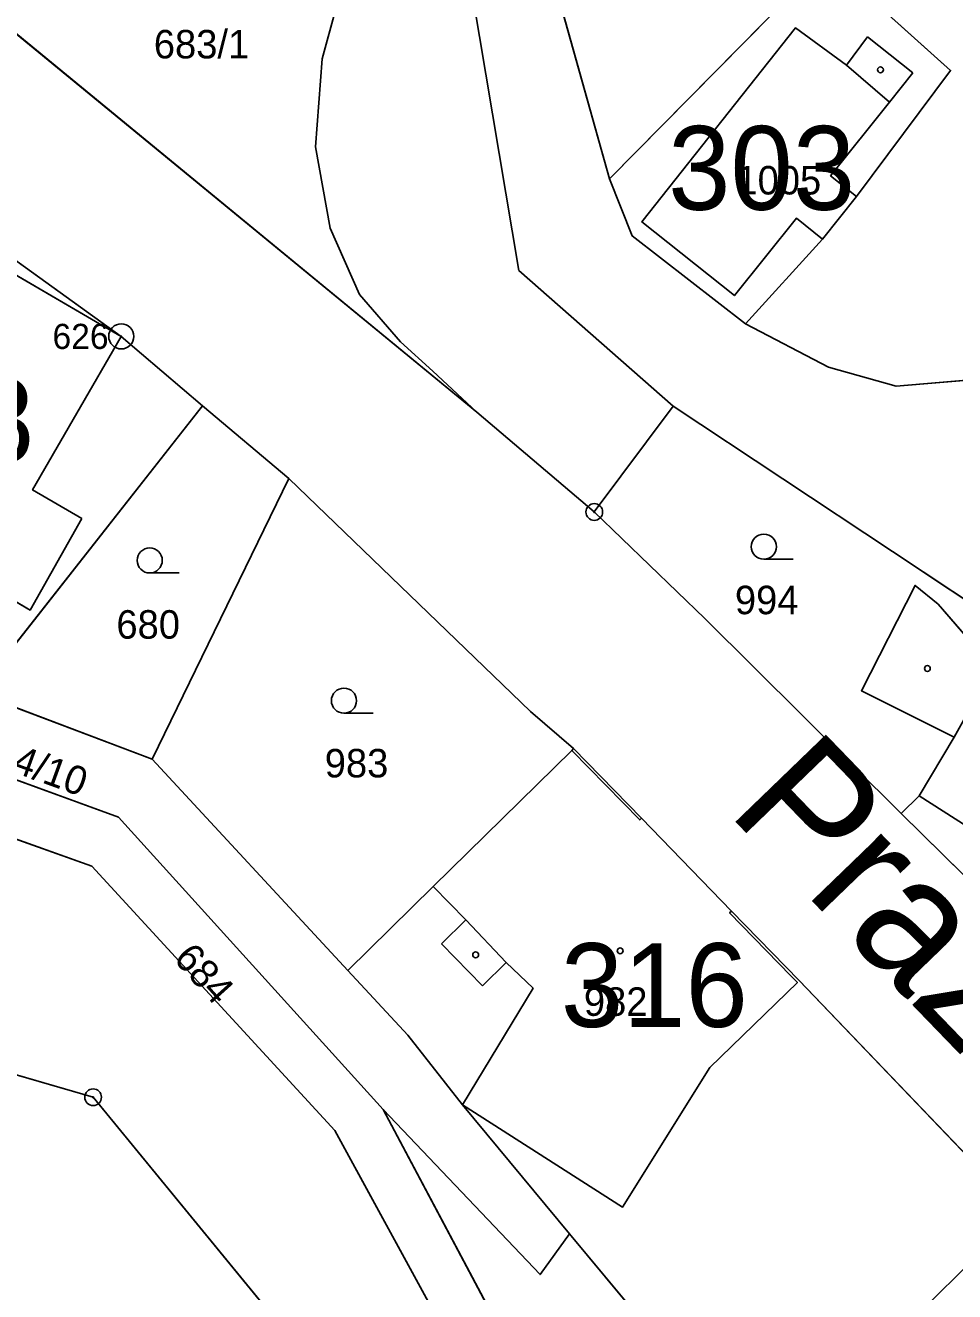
# Model space of a CAD drawing. Extents: x -689422 to -685210, y -987725 to -982160.
# Drawn here: x -686972.5 to -686917, y -985908.2 to -985832.6 of the extents above; entities that cross this region are included whole.
import ezdxf

# ---------------------------------------------------------------- set-up
doc = ezdxf.new("R2010")
doc.units = 0
for name, color, linetype in [('KN_Budovy', 7, 'Continuous'), ('KN_Budovy_cisla_domovni', 7, 'Continuous'), ('KN_Hranice_parcel', 7, 'Continuous'), ('KN_Hranice_parcel_vnitrni_kresba', 7, 'Continuous'), ('KN_Parcelni cisla', 7, 'Continuous'), ('KN_Polygon parcely', 7, 'Continuous'), ('KN_Popisy_pomistni nazvy nazvy ulic', 7, 'Continuous'), ('KN_POZEMKY_OSTATNI PLOCHA', 7, 'Continuous'), ('KN_POZEMKY_TTP', 7, 'Continuous'), ('KN_POZEMKY_ZAHRADA', 7, 'Continuous'), ('KN_POZEMKY_ZASTAVENA PLOCHA', 7, 'Continuous'), ('KN_VYUZITI_16_ostatni plocha_silnice', 7, 'Continuous'), ('KN_VYUZITI_17_ostatni plocha_ostatni komunikace', 7, 'Continuous'), ('KN_VYUZITI_26_ostatni plocha_jina plocha', 7, 'Continuous'), ('KN_VYUZITI_27_ostatni plocha_neplodna puda', 7, 'Continuous'), ('KN_Značky bodu BP', 7, 'Continuous'), ('KN_Značky budov', 7, 'Continuous'), ('KN_Značky kultur', 7, 'Continuous')]:
    doc.layers.add(name, color=color, linetype=linetype)

msp = doc.modelspace()

# ---------------------------------------------------------------- linework, layer by layer
at = {"layer": 'KN_Budovy'}
for points in [[(-686924.43, -985841.58), (-686920.9, -985837.18), (-686923.47, -985834.98), (-686926.51, -985832.74), (-686935.68, -985844.33), (-686930.16, -985848.72), (-686926.46, -985844.11), (-686924.91, -985845.36), (-686922.87, -985842.82)], [(-686969.09, -985862.02), (-686972.03, -985860.32), (-686966.74, -985851.16), (-686978.86, -985844.1), (-686984.14, -985853.25), (-686983.75, -985853.48), (-686986.91, -985858.84), (-686972.18, -985867.49)], [(-686913.85, -985881.97), (-686905.82, -985887.14), (-686900.75, -985878.81), (-686905.54, -985876.29), (-686905.68, -985876.55), (-686914.86, -985871.18), (-686915.49, -985872.3), (-686917.04, -985875.07), (-686919.14, -985878.57), (-686916.28, -985880.41)], [(-686946.39, -985897.02), (-686936.84, -985903.13), (-686931.62, -985894.79), (-686926.4, -985889.72), (-686926.79, -985889.33), (-686930.45, -985885.57), (-686930.34, -985885.47), (-686935.7, -985879.92), (-686935.81, -985880.02), (-686939.86, -985875.87), (-686948.14, -985884), (-686946.18, -985885.99), (-686943.78, -985888.53), (-686942.17, -985890.06)]]:
    msp.add_lwpolyline(points, close=True, dxfattribs=at)
at = {"layer": 'KN_Hranice_parcel'}
for p, q in [((-686937.61, -985841.75), (-686942.76, -985823.4)), ((-686924.66, -985828.63), (-686937.61, -985841.75)), ((-686961.89, -985855.3), (-686975.36, -985872.44)), ((-686956.75, -985859.65), (-686961.89, -985855.3)), ((-686964.9, -985876.4), (-686956.75, -985859.65)), ((-686975.36, -985872.44), (-686964.9, -985876.4)), ((-686964.9, -985876.4), (-686953.23, -985889)), ((-686920.22, -985879.63), (-686906.37, -985893.26)), ((-686923.5, -985924.55), (-686940, -985904.71))]:
    msp.add_line(p, q, dxfattribs=at)
for points in [[(-686929.5, -985850.42), (-686924.91, -985845.36), (-686922.87, -985842.82), (-686917.26, -985835.29), (-686924.66, -985828.63)], [(-686977.55, -985829.37), (-686976.57, -985830.18), (-686945.52, -985855.68), (-686938.52, -985861.64)], [(-686961.89, -985855.3), (-686966.74, -985851.16), (-686978.19, -985842.94), (-686985.35, -985838.14)], [(-686929.5, -985850.42), (-686936.26, -985845.16), (-686937.61, -985841.75)], [(-686901.17, -985852.48), (-686920.51, -985854.13), (-686924.55, -985852.99), (-686929.5, -985850.42)], [(-686938.52, -985861.64), (-686933.81, -985855.32), (-686920.73, -985864), (-686913.78, -985868.61)], [(-686939.75, -985875.76), (-686942.32, -985873.55), (-686956.75, -985859.65)], [(-686938.52, -985861.64), (-686931.92, -985867.99), (-686920.22, -985879.63)], [(-686951.11, -985897.3), (-686966.91, -985879.86), (-686977.2, -985876.1), (-686987.3, -985872.14), (-686992.91, -985863.54)], [(-686914.72, -985870.94), (-686918.01, -985867.14), (-686919.38, -985866.02), (-686922.58, -985872.31), (-686921.3, -985872.95), (-686917.04, -985875.07), (-686919.14, -985878.57), (-686920.22, -985879.63)], [(-686946.77, -985911.79), (-686954, -985898.55), (-686968.5, -985882.77), (-686978.45, -985879.23), (-686988.26, -985875.35), (-686993.04, -985869.67)], [(-686939.75, -985875.76), (-686939.86, -985875.87), (-686948.14, -985884), (-686953.23, -985889)], [(-686906.38, -985910.25), (-686913.08, -985903.42), (-686926.29, -985889.61), (-686930.34, -985885.47), (-686935.7, -985879.92), (-686939.75, -985875.76)], [(-686953.23, -985889), (-686949.64, -985892.87), (-686946.39, -985897.02), (-686940, -985904.71)], [(-686997.42, -985891.97), (-686987.76, -985890.96), (-686968.42, -985896.57), (-686953.92, -985914.25)], [(-686946.77, -985911.79), (-686944.12, -985910.47), (-686951.11, -985897.3)], [(-686940, -985904.71), (-686941.75, -985907.15), (-686951.11, -985897.3)]]:
    msp.add_lwpolyline(points, dxfattribs=at)
at = {"layer": 'KN_Hranice_parcel_vnitrni_kresba'}
for p, q in [((-686946.12, -985828.74), (-686943.02, -985847.23)), ((-686954.76, -985834.59), (-686953.94, -985831.62)), ((-686926.51, -985832.74), (-686935.68, -985844.33)), ((-686926.51, -985832.74), (-686923.47, -985834.98)), ((-686923.47, -985834.98), (-686922.22, -985833.28)), ((-686919.52, -985835.44), (-686922.22, -985833.28)), ((-686955.16, -985839.85), (-686954.76, -985834.59)), ((-686923.47, -985834.98), (-686920.9, -985837.18)), ((-686920.9, -985837.18), (-686919.52, -985835.44)), ((-686924.43, -985841.58), (-686920.9, -985837.18)), ((-686954.27, -985844.71), (-686955.16, -985839.85)), ((-686922.87, -985842.82), (-686924.43, -985841.58)), ((-686978.86, -985844.1), (-686966.74, -985851.16)), ((-686935.68, -985844.33), (-686930.16, -985848.72)), ((-686930.16, -985848.72), (-686926.46, -985844.11)), ((-686926.46, -985844.11), (-686924.91, -985845.36)), ((-686952.53, -985848.65), (-686954.27, -985844.71)), ((-686943.02, -985847.23), (-686933.81, -985855.32)), ((-686950.08, -985851.49), (-686952.53, -985848.65)), ((-686966.74, -985851.16), (-686972.03, -985860.32)), ((-686948.16, -985853.24), (-686950.08, -985851.49)), ((-686945.52, -985855.68), (-686948.16, -985853.24)), ((-686972.18, -985867.49), (-686986.91, -985858.84)), ((-686972.03, -985860.32), (-686969.09, -985862.02)), ((-686969.09, -985862.02), (-686972.18, -985867.49)), ((-686915.49, -985872.3), (-686917.04, -985875.07)), ((-686935.81, -985880.02), (-686939.86, -985875.87)), ((-686916.28, -985880.41), (-686919.14, -985878.57)), ((-686935.7, -985879.92), (-686935.81, -985880.02)), ((-686948.14, -985884), (-686946.18, -985885.99)), ((-686946.18, -985885.99), (-686947.64, -985887.42)), ((-686946.18, -985885.99), (-686943.78, -985888.53)), ((-686930.34, -985885.47), (-686930.45, -985885.57)), ((-686926.79, -985889.33), (-686930.45, -985885.57)), ((-686945.18, -985889.91), (-686947.64, -985887.42)), ((-686943.78, -985888.53), (-686945.18, -985889.91)), ((-686942.17, -985890.06), (-686943.78, -985888.53)), ((-686931.62, -985894.79), (-686926.4, -985889.72)), ((-686926.4, -985889.72), (-686926.79, -985889.33)), ((-686946.39, -985897.02), (-686942.17, -985890.06)), ((-686936.84, -985903.13), (-686931.62, -985894.79)), ((-686946.39, -985897.02), (-686936.84, -985903.13)), ((-686913.08, -985903.42), (-686924.06, -985914.33))]:
    msp.add_line(p, q, dxfattribs=at)
at = {"layer": 'KN_Polygon parcely'}
for points in [[(-686910.87, -985814.56), (-686915.94, -985806.81), (-686924.98, -985811.54), (-686926.75, -985811.35), (-686929.55, -985813.04), (-686925.32, -985817.31), (-686931.48, -985823.5), (-686937.04, -985829.09), (-686942.76, -985823.4), (-686937.61, -985841.75), (-686924.66, -985828.63)], [(-686910.87, -985814.56), (-686924.66, -985828.63), (-686917.26, -985835.29), (-686922.87, -985842.82), (-686924.91, -985845.36), (-686929.5, -985850.42), (-686924.55, -985852.99), (-686920.51, -985854.13), (-686901.17, -985852.48), (-686889.69, -985825.31), (-686895.01, -985813.81), (-686903.5, -985816.47), (-686909.04, -985816.68)], [(-686924.66, -985828.63), (-686937.61, -985841.75), (-686936.26, -985845.16), (-686929.5, -985850.42), (-686924.91, -985845.36), (-686922.87, -985842.82), (-686917.26, -985835.29)], [(-686985.35, -985838.14), (-686988.21, -985843.85), (-686990.58, -985856.94), (-686989.73, -985861.27), (-686987.85, -985865.27), (-686984.96, -985868.61), (-686975.36, -985872.44), (-686961.89, -985855.3), (-686966.74, -985851.16), (-686978.19, -985842.94)], [(-686975.36, -985872.44), (-686964.9, -985876.4), (-686956.75, -985859.65), (-686961.89, -985855.3)], [(-686920.22, -985879.63), (-686919.14, -985878.57), (-686917.04, -985875.07), (-686921.3, -985872.95), (-686922.58, -985872.31), (-686919.38, -985866.02), (-686918.01, -985867.14), (-686914.72, -985870.94), (-686914.4, -985870.15), (-686913.78, -985868.61), (-686920.73, -985864), (-686933.81, -985855.32), (-686938.52, -985861.64), (-686931.92, -985867.99)], [(-686953.23, -985889), (-686948.14, -985884), (-686939.86, -985875.87), (-686939.75, -985875.76), (-686942.32, -985873.55), (-686956.75, -985859.65), (-686964.9, -985876.4)], [(-686964.9, -985876.4), (-686975.36, -985872.44), (-686984.96, -985868.61), (-686987.85, -985865.27), (-686989.73, -985861.27), (-686992.91, -985863.54), (-686987.3, -985872.14), (-686977.2, -985876.1), (-686966.91, -985879.86), (-686951.11, -985897.3), (-686941.75, -985907.15), (-686940, -985904.71), (-686946.39, -985897.02), (-686949.64, -985892.87), (-686953.23, -985889)], [(-686966.91, -985879.86), (-686977.2, -985876.1), (-686987.3, -985872.14), (-686992.91, -985863.54), (-686997.8, -985867.02), (-686993.04, -985869.67), (-686988.26, -985875.35), (-686978.45, -985879.23), (-686968.5, -985882.77), (-686954, -985898.55), (-686946.77, -985911.79), (-686944.12, -985910.47), (-686951.11, -985897.3)], [(-686906.37, -985893.26), (-686896.34, -985880.2), (-686900.75, -985878.81), (-686905.54, -985876.29), (-686914.72, -985870.94), (-686918.01, -985867.14), (-686919.38, -985866.02), (-686922.58, -985872.31), (-686921.3, -985872.95), (-686917.04, -985875.07), (-686919.14, -985878.57), (-686920.22, -985879.63)], [(-686978.45, -985879.23), (-686988.26, -985875.35), (-686993.04, -985869.67), (-686997.42, -985891.97), (-686987.76, -985890.96), (-686968.42, -985896.57), (-686953.92, -985914.25), (-686946.77, -985911.79), (-686954, -985898.55), (-686968.5, -985882.77)], [(-686946.39, -985897.02), (-686940, -985904.71), (-686923.5, -985924.55), (-686922.09, -985925.99), (-686919.77, -985923.66), (-686917.65, -985921.54), (-686917.33, -985921.07), (-686906.38, -985910.25), (-686913.08, -985903.42), (-686926.29, -985889.61), (-686930.34, -985885.47), (-686935.7, -985879.92), (-686939.75, -985875.76), (-686939.86, -985875.87), (-686948.14, -985884), (-686953.23, -985889), (-686949.64, -985892.87)], [(-686976.59, -985961.43), (-686953.92, -985914.25), (-686968.42, -985896.57), (-686987.76, -985890.96), (-686997.42, -985891.97), (-687008.72, -985905.55)], [(-686951.11, -985897.3), (-686944.12, -985910.47), (-686946.77, -985911.79), (-686935.38, -985932.82), (-686923.5, -985924.55), (-686940, -985904.71), (-686941.75, -985907.15)]]:
    msp.add_lwpolyline(points, close=True, dxfattribs=at)
for points in [[(-686861.55, -985856.71), (-686865.9, -985856.2), (-686873.23, -985855.11), (-686880.7, -985854.18), (-686884.82, -985853.66), (-686901.17, -985852.48), (-686920.51, -985854.13), (-686924.55, -985852.99), (-686929.5, -985850.42), (-686936.26, -985845.16), (-686937.61, -985841.75), (-686942.76, -985823.4)], [(-686864.47, -985936.58), (-686887.89, -985913.98), (-686901.98, -985897.65), (-686906.37, -985893.26), (-686920.22, -985879.63), (-686931.92, -985867.99), (-686938.52, -985861.64), (-686945.52, -985855.68), (-686976.57, -985830.18)], [(-686976.57, -985830.18), (-686945.52, -985855.68), (-686938.52, -985861.64), (-686933.81, -985855.32), (-686920.73, -985864), (-686913.78, -985868.61), (-686911.03, -985864.79), (-686909.48, -985857.65), (-686909.44, -985857.48), (-686902.4, -985856.85), (-686885.19, -985858.11), (-686869.19, -985860.71), (-686865.03, -985861.64), (-686860.15, -985862.85)], [(-686978.19, -985842.94), (-686966.74, -985851.16), (-686961.89, -985855.3), (-686956.75, -985859.65), (-686942.32, -985873.55), (-686939.75, -985875.76), (-686935.7, -985879.92), (-686930.34, -985885.47), (-686926.29, -985889.61), (-686913.08, -985903.42), (-686906.38, -985910.25), (-686896.89, -985919.84), (-686889.91, -985927.54), (-686885.86, -985932.01), (-686872.01, -985945.45), (-686866.9, -985950.84), (-686857.2, -985961.09)]]:
    msp.add_lwpolyline(points, dxfattribs=at)
at = {"layer": 'KN_POZEMKY_OSTATNI PLOCHA'}
for p, q in [((-686942.76, -985823.4), (-686937.61, -985841.75)), ((-686976.57, -985830.18), (-686945.52, -985855.68)), ((-686945.52, -985855.68), (-686976.57, -985830.18)), ((-686937.61, -985841.75), (-686936.26, -985845.16)), ((-686966.74, -985851.16), (-686978.19, -985842.94)), ((-686936.26, -985845.16), (-686929.5, -985850.42)), ((-686929.5, -985850.42), (-686924.55, -985852.99)), ((-686961.89, -985855.3), (-686966.74, -985851.16)), ((-686920.51, -985854.13), (-686901.17, -985852.48)), ((-686924.55, -985852.99), (-686920.51, -985854.13)), ((-686956.75, -985859.65), (-686961.89, -985855.3)), ((-686945.52, -985855.68), (-686938.52, -985861.64)), ((-686938.52, -985861.64), (-686945.52, -985855.68)), ((-686933.81, -985855.32), (-686938.52, -985861.64)), ((-686920.73, -985864), (-686933.81, -985855.32)), ((-686942.32, -985873.55), (-686956.75, -985859.65)), ((-686938.52, -985861.64), (-686931.92, -985867.99)), ((-686913.78, -985868.61), (-686920.73, -985864)), ((-686931.92, -985867.99), (-686920.22, -985879.63)), ((-686975.36, -985872.44), (-686964.9, -985876.4)), ((-686939.75, -985875.76), (-686942.32, -985873.55)), ((-686977.2, -985876.1), (-686966.91, -985879.86)), ((-686966.91, -985879.86), (-686977.2, -985876.1)), ((-686935.7, -985879.92), (-686939.75, -985875.76)), ((-686964.9, -985876.4), (-686953.23, -985889)), ((-686968.5, -985882.77), (-686978.45, -985879.23)), ((-686966.91, -985879.86), (-686951.11, -985897.3)), ((-686951.11, -985897.3), (-686966.91, -985879.86)), ((-686930.34, -985885.47), (-686935.7, -985879.92)), ((-686920.22, -985879.63), (-686906.37, -985893.26)), ((-686954, -985898.55), (-686968.5, -985882.77)), ((-686926.29, -985889.61), (-686930.34, -985885.47)), ((-686953.23, -985889), (-686949.64, -985892.87)), ((-686913.08, -985903.42), (-686926.29, -985889.61)), ((-686949.64, -985892.87), (-686946.39, -985897.02)), ((-686944.12, -985910.47), (-686951.11, -985897.3)), ((-686951.11, -985897.3), (-686941.75, -985907.15)), ((-686951.11, -985897.3), (-686944.12, -985910.47)), ((-686941.75, -985907.15), (-686951.11, -985897.3)), ((-686946.39, -985897.02), (-686940, -985904.71)), ((-686946.77, -985911.79), (-686954, -985898.55)), ((-686941.75, -985907.15), (-686940, -985904.71)), ((-686940, -985904.71), (-686941.75, -985907.15)), ((-686940, -985904.71), (-686923.5, -985924.55))]:
    msp.add_line(p, q, dxfattribs=at)
at = {"layer": 'KN_POZEMKY_TTP'}
for p, q in [((-686978.45, -985879.23), (-686968.5, -985882.77)), ((-686968.5, -985882.77), (-686954, -985898.55)), ((-686968.42, -985896.57), (-686987.76, -985890.96)), ((-686953.92, -985914.25), (-686968.42, -985896.57)), ((-686954, -985898.55), (-686946.77, -985911.79))]:
    msp.add_line(p, q, dxfattribs=at)
at = {"layer": 'KN_POZEMKY_ZAHRADA'}
for p, q in [((-686937.61, -985841.75), (-686942.76, -985823.4)), ((-686924.66, -985828.63), (-686937.61, -985841.75)), ((-686917.26, -985835.29), (-686924.66, -985828.63)), ((-686922.87, -985842.82), (-686917.26, -985835.29)), ((-686924.91, -985845.36), (-686922.87, -985842.82)), ((-686929.5, -985850.42), (-686924.91, -985845.36)), ((-686924.55, -985852.99), (-686929.5, -985850.42)), ((-686901.17, -985852.48), (-686920.51, -985854.13)), ((-686920.51, -985854.13), (-686924.55, -985852.99)), ((-686975.36, -985872.44), (-686961.89, -985855.3)), ((-686961.89, -985855.3), (-686956.75, -985859.65)), ((-686938.52, -985861.64), (-686933.81, -985855.32)), ((-686933.81, -985855.32), (-686920.73, -985864)), ((-686964.9, -985876.4), (-686956.75, -985859.65)), ((-686956.75, -985859.65), (-686964.9, -985876.4)), ((-686956.75, -985859.65), (-686942.32, -985873.55)), ((-686931.92, -985867.99), (-686938.52, -985861.64)), ((-686920.73, -985864), (-686913.78, -985868.61)), ((-686919.38, -985866.02), (-686922.58, -985872.31)), ((-686918.01, -985867.14), (-686919.38, -985866.02)), ((-686914.72, -985870.94), (-686918.01, -985867.14)), ((-686920.22, -985879.63), (-686931.92, -985867.99)), ((-686964.9, -985876.4), (-686975.36, -985872.44)), ((-686922.58, -985872.31), (-686921.3, -985872.95)), ((-686921.3, -985872.95), (-686917.04, -985875.07)), ((-686942.32, -985873.55), (-686939.75, -985875.76)), ((-686917.04, -985875.07), (-686919.14, -985878.57)), ((-686939.86, -985875.87), (-686948.14, -985884)), ((-686939.75, -985875.76), (-686939.86, -985875.87)), ((-686953.23, -985889), (-686964.9, -985876.4)), ((-686919.14, -985878.57), (-686920.22, -985879.63)), ((-686948.14, -985884), (-686953.23, -985889)), ((-686987.76, -985890.96), (-686968.42, -985896.57)), ((-686968.42, -985896.57), (-686953.92, -985914.25))]:
    msp.add_line(p, q, dxfattribs=at)
at = {"layer": 'KN_POZEMKY_ZASTAVENA PLOCHA'}
for p, q in [((-686937.61, -985841.75), (-686924.66, -985828.63)), ((-686924.66, -985828.63), (-686917.26, -985835.29)), ((-686917.26, -985835.29), (-686922.87, -985842.82)), ((-686936.26, -985845.16), (-686937.61, -985841.75)), ((-686978.19, -985842.94), (-686966.74, -985851.16)), ((-686922.87, -985842.82), (-686924.91, -985845.36)), ((-686929.5, -985850.42), (-686936.26, -985845.16)), ((-686924.91, -985845.36), (-686929.5, -985850.42)), ((-686966.74, -985851.16), (-686961.89, -985855.3)), ((-686961.89, -985855.3), (-686975.36, -985872.44)), ((-686922.58, -985872.31), (-686919.38, -985866.02)), ((-686919.38, -985866.02), (-686918.01, -985867.14)), ((-686918.01, -985867.14), (-686914.72, -985870.94)), ((-686921.3, -985872.95), (-686922.58, -985872.31)), ((-686917.04, -985875.07), (-686921.3, -985872.95)), ((-686919.14, -985878.57), (-686917.04, -985875.07)), ((-686948.14, -985884), (-686939.86, -985875.87)), ((-686939.86, -985875.87), (-686939.75, -985875.76)), ((-686939.75, -985875.76), (-686935.7, -985879.92)), ((-686920.22, -985879.63), (-686919.14, -985878.57)), ((-686935.7, -985879.92), (-686930.34, -985885.47)), ((-686906.37, -985893.26), (-686920.22, -985879.63)), ((-686953.23, -985889), (-686948.14, -985884)), ((-686930.34, -985885.47), (-686926.29, -985889.61)), ((-686949.64, -985892.87), (-686953.23, -985889)), ((-686926.29, -985889.61), (-686913.08, -985903.42)), ((-686946.39, -985897.02), (-686949.64, -985892.87)), ((-686940, -985904.71), (-686946.39, -985897.02)), ((-686923.5, -985924.55), (-686940, -985904.71))]:
    msp.add_line(p, q, dxfattribs=at)
at = {"layer": 'KN_VYUZITI_16_ostatni plocha_silnice'}
for p, q in [((-686976.57, -985830.18), (-686945.52, -985855.68)), ((-686966.74, -985851.16), (-686978.19, -985842.94)), ((-686961.89, -985855.3), (-686966.74, -985851.16)), ((-686956.75, -985859.65), (-686961.89, -985855.3)), ((-686945.52, -985855.68), (-686938.52, -985861.64)), ((-686942.32, -985873.55), (-686956.75, -985859.65)), ((-686938.52, -985861.64), (-686931.92, -985867.99)), ((-686931.92, -985867.99), (-686920.22, -985879.63)), ((-686939.75, -985875.76), (-686942.32, -985873.55)), ((-686935.7, -985879.92), (-686939.75, -985875.76)), ((-686930.34, -985885.47), (-686935.7, -985879.92)), ((-686920.22, -985879.63), (-686906.37, -985893.26)), ((-686926.29, -985889.61), (-686930.34, -985885.47)), ((-686913.08, -985903.42), (-686926.29, -985889.61))]:
    msp.add_line(p, q, dxfattribs=at)
at = {"layer": 'KN_VYUZITI_17_ostatni plocha_ostatni komunikace'}
for p, q in [((-686942.76, -985823.4), (-686937.61, -985841.75)), ((-686945.52, -985855.68), (-686976.57, -985830.18)), ((-686937.61, -985841.75), (-686936.26, -985845.16)), ((-686936.26, -985845.16), (-686929.5, -985850.42)), ((-686929.5, -985850.42), (-686924.55, -985852.99)), ((-686920.51, -985854.13), (-686901.17, -985852.48)), ((-686924.55, -985852.99), (-686920.51, -985854.13)), ((-686938.52, -985861.64), (-686945.52, -985855.68)), ((-686933.81, -985855.32), (-686938.52, -985861.64)), ((-686920.73, -985864), (-686933.81, -985855.32)), ((-686913.78, -985868.61), (-686920.73, -985864)), ((-686977.2, -985876.1), (-686966.91, -985879.86)), ((-686968.5, -985882.77), (-686978.45, -985879.23)), ((-686966.91, -985879.86), (-686951.11, -985897.3)), ((-686954, -985898.55), (-686968.5, -985882.77)), ((-686951.11, -985897.3), (-686944.12, -985910.47)), ((-686946.77, -985911.79), (-686954, -985898.55))]:
    msp.add_line(p, q, dxfattribs=at)
at = {"layer": 'KN_VYUZITI_26_ostatni plocha_jina plocha'}
for p, q in [((-686975.36, -985872.44), (-686964.9, -985876.4)), ((-686966.91, -985879.86), (-686977.2, -985876.1)), ((-686964.9, -985876.4), (-686953.23, -985889)), ((-686951.11, -985897.3), (-686966.91, -985879.86)), ((-686953.23, -985889), (-686949.64, -985892.87)), ((-686949.64, -985892.87), (-686946.39, -985897.02)), ((-686941.75, -985907.15), (-686951.11, -985897.3)), ((-686946.39, -985897.02), (-686940, -985904.71)), ((-686940, -985904.71), (-686941.75, -985907.15))]:
    msp.add_line(p, q, dxfattribs=at)
at = {"layer": 'KN_VYUZITI_27_ostatni plocha_neplodna puda'}
for p, q in [((-686944.12, -985910.47), (-686951.11, -985897.3)), ((-686951.11, -985897.3), (-686941.75, -985907.15)), ((-686941.75, -985907.15), (-686940, -985904.71)), ((-686940, -985904.71), (-686923.5, -985924.55))]:
    msp.add_line(p, q, dxfattribs=at)
at = {"layer": 'KN_Značky bodu BP'}
for centre, radius in [((-686966.74, -985851.16), 0.75), ((-686966.74, -985851.16), 0.03), ((-686938.52, -985861.64), 0.5), ((-686938.52, -985861.64), 0.0303), ((-686968.42, -985896.57), 0.5), ((-686968.42, -985896.57), 0.0303)]:
    msp.add_circle(centre, radius, dxfattribs=at)
at = {"layer": 'KN_Značky budov'}
for centre in [(-686921.447, -985835.249), (-686927.607, -985839.169), (-686918.647, -985870.979), (-686936.977, -985887.829), (-686945.597, -985888.069)]:
    msp.add_circle(centre, 0.175, dxfattribs=at)
at = {"layer": 'KN_Značky kultur'}
for p, q in [((-686928.403, -985864.46), (-686926.653, -985864.46)), ((-686965.043, -985865.28), (-686963.293, -985865.28)), ((-686953.453, -985873.65), (-686951.703, -985873.65))]:
    msp.add_line(p, q, dxfattribs=at)
for centre in [(-686928.403, -985863.71), (-686965.043, -985864.53), (-686953.453, -985872.9)]:
    msp.add_circle(centre, 0.75, dxfattribs=at)

# ---------------------------------------------------------------- texts
at = {"layer": 'KN_Budovy_cisla_domovni'}
for s, p in [('303', (-686934.115, -985843.604)), ('318', (-686983.091, -985858.669)), ('316', (-686940.515, -985892.374))]:
    msp.add_text(s, height=5, dxfattribs=at).set_placement(p)
at = {"layer": 'KN_Parcelni cisla'}
for s, p in [('683/1', (-686964.798, -985834.57)), ('1005', (-686930.04, -985842.69)), ('994', (-686930.13, -985867.74)), ('680', (-686967.03, -985869.2)), ('983', (-686954.6, -985877.48)), ('982', (-686939.14, -985891.71))]:
    msp.add_text(s, height=1.7, dxfattribs=at).set_placement(p)
for s, rotation, p in [('404/10', 340, (-686975.69, -985876.258)), ('684', 312, (-686963.681, -985888.338))]:
    msp.add_text(s, height=1.7, rotation=rotation, dxfattribs=at).set_placement(p)
at = {"layer": 'KN_Popisy_pomistni nazvy nazvy ulic'}
msp.add_text('Pražská', height=7.5, rotation=314, dxfattribs=at).set_placement((-686930.671, -985879.54))
at = {"layer": 'KN_Značky bodu BP'}
msp.add_text('626', height=1.5, dxfattribs=at).set_placement((-686970.843, -985851.91))

doc.saveas('drawing.dxf')
